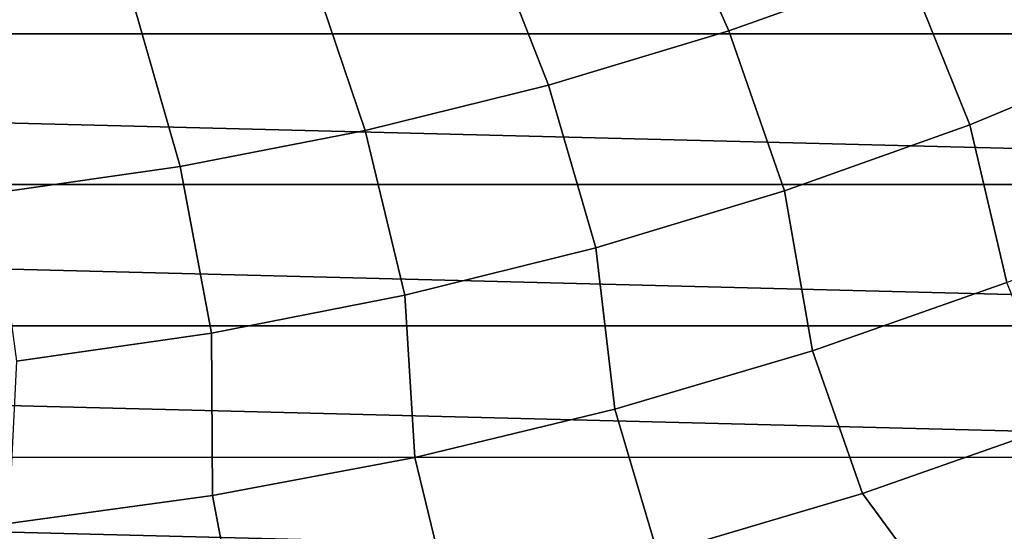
# Model space of a CAD drawing. Header units: metres. Extents: x -248 to 28, y -28 to 28.
# Tile 420 of 507: x 2.62 to 8.15, y -22.91 to -20.03. Entities that reach past the tile are written whole.
import ezdxf

# ---------------------------------------------------------------- set-up
doc = ezdxf.new("R2010")
doc.units = ezdxf.units.M
doc.layers.add('solid_10_061_053_XXX', color=7, linetype='CONTINUOUS')

msp = doc.modelspace()

# ---------------------------------------------------------------- linework, layer by layer
at = {"layer": 'solid_10_061_053_XXX'}
for points in [[(6.194791, -19.171091, 143.698639), (6.603489, -20.090439, 142.717407), (7.601892, -19.73431, 142.717407), (7.151424, -18.835161, 143.698639)], [(5.222469, -19.458469, 143.698639), (5.588496, -20.39609, 142.717407), (6.603489, -20.090439, 142.717407), (6.194791, -19.171091, 143.698639)], [(18.257591, -19.207035, -9.8), (17.261364, -20.10709, -9.8), (-18.257515, -19.207106, -9.8)], [(17.261364, -20.10709, -9.8), (-17.261286, -20.107157, -9.8), (-18.257515, -19.207106, -9.8)], [(7.601892, -19.73431, 142.717407), (7.957974, -20.618408, 141.689758), (8.980579, -20.193993, 141.689758), (8.581195, -19.328602, 142.717407)], [(4.23692, -19.696566, 143.698639), (4.559463, -20.650497, 142.717407), (5.588496, -20.39609, 142.717407), (5.222469, -19.458469, 143.698639)], [(3.240641, -19.884779, 143.698639), (3.518974, -20.853024, 142.717407), (4.559463, -20.650497, 142.717407), (4.23692, -19.696566, 143.698639)], [(6.603489, -20.090439, 142.717407), (6.915397, -20.991079, 141.689758), (7.957974, -20.618408, 141.689758), (7.601892, -19.73431, 142.717407)], [(2.236155, -20.022633, 143.698639), (2.469644, -21.003159, 142.717407), (3.518974, -20.853024, 142.717407), (3.240641, -19.884779, 143.698639)], [(5.588496, -20.39609, 142.717407), (5.855464, -21.311069, 141.689758), (6.915397, -20.991079, 141.689758), (6.603489, -20.090439, 142.717407)], [(17.261364, -20.10709, -9.8), (16.220831, -20.955532, -9.8), (-17.261286, -20.107157, -9.8)], [(16.220831, -20.955532, -9.8), (-16.220751, -20.955595, -9.8), (-17.261286, -20.107157, -9.8)], [(8.980579, -20.193993, 141.689758), (7.957974, -20.618408, 141.689758), (8.165498, -21.505997, 140.617996), (9.237103, -21.067966, 140.617996)], [(4.559463, -20.650497, 142.717407), (4.780837, -21.577574, 141.689758), (5.855464, -21.311069, 141.689758), (5.588496, -20.39609, 142.717407)], [(7.957974, -20.618408, 141.689758), (6.915397, -20.991079, 141.689758), (7.073214, -21.889563, 140.617996), (8.165498, -21.505997, 140.617996)], [(3.518974, -20.853024, 142.717407), (3.69421, -21.789927, 141.689758), (4.780837, -21.577574, 141.689758), (4.559463, -20.650497, 142.717407)], [(2.469644, -21.003159, 142.717407), (2.598312, -21.947594, 141.689758), (3.69421, -21.789927, 141.689758), (3.518974, -20.853024, 142.717407)], [(16.220831, -20.955532, -9.8), (15.138659, -21.750189, -9.8), (-16.220751, -20.955595, -9.8)], [(15.138659, -21.750189, -9.8), (-15.138575, -21.750248, -9.8), (-16.220751, -20.955595, -9.8)], [(6.915397, -20.991079, 141.689758), (5.855464, -21.311069, 141.689758), (5.963016, -22.21769, 140.617996), (7.073214, -21.889563, 140.617996)], [(5.855464, -21.311069, 141.689758), (4.780837, -21.577574, 141.689758), (4.837716, -22.489548, 140.617996), (5.963016, -22.21769, 140.617996)], [(7.073214, -21.889563, 140.617996), (7.354043, -22.693342, 139.504547), (8.485659, -22.294916, 139.504547), (8.165498, -21.505997, 140.617996)], [(4.780837, -21.577574, 141.689758), (3.69421, -21.789927, 141.689758), (3.700165, -22.704451, 140.617996), (4.837716, -22.489548, 140.617996)], [(15.138659, -21.750189, -9.8), (14.017624, -22.489017, -9.8), (-15.138575, -21.750248, -9.8)], [(14.017624, -22.489017, -9.8), (-14.017536, -22.489073, -9.8), (-15.138575, -21.750248, -9.8)], [(3.69421, -21.789927, 141.689758), (2.598312, -21.947594, 141.689758), (2.553242, -22.861851, 140.617996), (3.700165, -22.704451, 140.617996)], [(5.963016, -22.21769, 140.617996), (6.203828, -23.03437, 139.504547), (7.354043, -22.693342, 139.504547), (7.073214, -21.889563, 140.617996)], [(4.837716, -22.489548, 140.617996), (5.037922, -23.317141, 139.504547), (6.203828, -23.03437, 139.504547), (5.963016, -22.21769, 140.617996)], [(9.006582, -22.948399, 138.351929), (8.485659, -22.294916, 139.504547), (7.354043, -22.693342, 139.504547), (7.851503, -23.368813, 138.351929)], [(14.017624, -22.489017, -9.8), (12.860599, -23.170126, -9.8), (-14.017536, -22.489073, -9.8)], [(12.860599, -23.170126, -9.8), (-12.860509, -23.170177, -9.8), (-14.017536, -22.489073, -9.8)], [(3.700165, -22.704451, 140.617996), (3.859274, -23.540937, 139.504547), (5.037922, -23.317141, 139.504547), (4.837716, -22.489548, 140.617996)], [(2.553242, -22.861851, 140.617996), (2.670865, -23.705194, 139.504547), (3.859274, -23.540937, 139.504547), (3.700165, -22.704451, 140.617996)], [(7.851503, -23.368813, 138.351929), (7.354043, -22.693342, 139.504547), (6.203828, -23.03437, 139.504547), (6.676904, -23.731129, 138.351929)], [(1.399853, -22.961353, 140.617996), (1.475701, -23.809494, 139.504547), (2.670865, -23.705194, 139.504547), (2.553242, -22.861851, 140.617996)]]:
    msp.add_3dface(points, dxfattribs=at)

doc.saveas('drawing.dxf')
